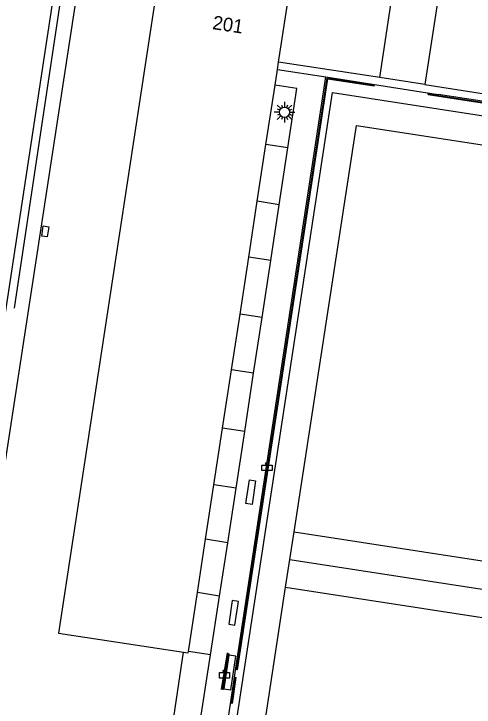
# Model space of a CAD drawing. Extents: x 125000 to 129004, y 397500 to 399008.
# Drawn here: x 126337.5 to 126371, y 398783.4 to 398833.9 of the extents above; entities that cross this region are included whole.
import ezdxf

# ---------------------------------------------------------------- set-up
doc = ezdxf.new("R2010")
doc.units = 0
for name, color, linetype in [('bs-afsc-ballenvanger', 7, 'Continuous'), ('bs-afsc-belijning', 7, 'Continuous'), ('bs-afsc-hekwerk laag', 7, 'Continuous'), ('bs-afsc-kantplanken', 7, 'Continuous'), ('bs-symb-veldverlichting', 7, 'Continuous'), ('gg-afsc-hekwerk', 7, 'Continuous'), ('gg-afsc-muur', 7, 'Continuous'), ('gg-anno-huisnummerreeks BGT', 7, 'Continuous'), ('gg-bbg-hoofdgebouw', 7, 'Continuous'), ('gg-knt-verharding', 7, 'Continuous'), ('gt-grn-groengrens', 7, 'Continuous'), ('gt-symb-afvalbak', 7, 'Continuous'), ('gt-symb-kolk center center', 7, 'Continuous')]:
    doc.layers.add(name, color=color, linetype=linetype)

# ---------------------------------------------------------------- blocks, each defined once
blk = doc.blocks.new('bs0-VELDV')
at = {"layer": 'bs-symb-veldverlichting'}
for p, q in [((-0.53, 0.53), (-0.265, 0.265)), ((-0.215, 0.52), (-0.144, 0.346)), ((0, 0.75), (0, 0.375)), ((0.215, 0.52), (0.144, 0.346)), ((0.265, 0.265), (0.53, 0.53)), ((-0.375, 0), (-0.75, 0)), ((-0.346, 0.144), (-0.52, 0.215)), ((0.346, 0.144), (0.52, 0.215)), ((0.375, 0), (0.75, 0)), ((-0.265, -0.265), (-0.53, -0.53)), ((-0.346, -0.144), (-0.52, -0.215)), ((-0.144, -0.346), (-0.215, -0.52)), ((0, -0.375), (0, -0.75)), ((0.144, -0.346), (0.215, -0.52)), ((0.265, -0.265), (0.53, -0.53)), ((0.346, -0.144), (0.52, -0.215))]:
    blk.add_line(p, q, dxfattribs=at)
blk.add_circle((0, 0), 0.375, dxfattribs=at)
blk = doc.blocks.new('gt0-ABAK')
at = {"layer": 'gt-symb-afvalbak'}
blk.add_lwpolyline([(0.375, -0.5), (-0.375, -0.5), (-0.375, -0.1), (0.375, -0.1)], close=True, dxfattribs=at)
blk.add_circle((0, 0), 0.1, dxfattribs=at)
blk = doc.blocks.new('gt0-KOLKCC')
at = {"layer": 'gt-symb-kolk center center'}
blk.add_lwpolyline([(-0.375, 0.2), (0.375, 0.2), (0.375, -0.2), (-0.375, -0.2)], close=True, dxfattribs=at)

msp = doc.modelspace()

# ---------------------------------------------------------------- linework, layer by layer
at = {"layer": 'bs-afsc-ballenvanger'}
for p, q in [((126341.926, 398834.457), (126334.442, 398785.595)), ((126399.416, 398823.223), (126368.376, 398828.036))]:
    msp.add_line(p, q, dxfattribs=at)
at = {"layer": 'bs-afsc-belijning'}
for p, q in [((126357.894, 398796.144), (126399.914, 398789.664)), ((126357.567, 398794.131), (126399.601, 398787.65)), ((126357.269, 398792.117), (126399.288, 398785.627))]:
    msp.add_line(p, q, dxfattribs=at)
msp.add_lwpolyline([(126394.771, 398756.009), (126352.769, 398762.511), (126357.269, 398792.117), (126357.567, 398794.131), (126357.894, 398796.144), (126362.425, 398825.758), (126404.43, 398819.309), (126399.914, 398789.664), (126399.601, 398787.65), (126399.288, 398785.627), (126394.771, 398756.009)], dxfattribs=at)
at = {"layer": 'bs-afsc-hekwerk laag'}
msp.add_lwpolyline([(126339.796, 398835.132), (126340.889, 398834.996), (126337.515, 398812.441)], dxfattribs=at)
at = {"layer": 'bs-afsc-kantplanken'}
for points in [[(126353.764, 398786.088), (126353.715, 398786.096), (126360.298, 398829.223), (126363.732, 398828.695)], [(126353.764, 398786.088), (126360.34, 398829.167), (126363.725, 398828.645), (126363.732, 398828.695)], [(126367.642, 398828.027), (126367.649, 398828.076), (126407.939, 398821.851), (126402.689, 398787.447)], [(126367.642, 398828.027), (126407.882, 398821.809), (126402.639, 398787.454), (126402.689, 398787.447)], [(126353.129, 398787.271), (126352.728, 398784.665), (126352.679, 398784.672), (126353.08, 398787.279), (126353.129, 398787.271)], [(126353.653, 398785.546), (126353.381, 398783.649), (126353.331, 398783.656), (126353.604, 398785.553), (126353.653, 398785.546)]]:
    msp.add_lwpolyline(points, dxfattribs=at)
at = {"layer": 'gg-afsc-hekwerk'}
for p, q in [((126356.675, 398829.842), (126360.198, 398829.304)), ((126353.628, 398786.066), (126360.198, 398829.304)), ((126360.198, 398829.304), (126368.376, 398828.036)), ((126348.788, 398780.35), (126349.848, 398787.377)), ((126352.609, 398784.657), (126353.036, 398787.327)), ((126349.614, 398759.782), (126353.547, 398785.562))]:
    msp.add_line(p, q, dxfattribs=at)
at = {"layer": 'gg-afsc-muur'}
for points in [[(126354.38, 398798.214), (126354.633, 398799.932), (126355.078, 398799.866), (126354.825, 398798.148), (126354.38, 398798.214)], [(126353.392, 398791.139), (126353.131, 398789.422), (126353.576, 398789.354), (126353.837, 398791.072), (126353.392, 398791.139)]]:
    msp.add_lwpolyline(points, dxfattribs=at)
at = {"layer": 'gg-bbg-hoofdgebouw'}
for p, q in [((126356.757, 398830.38), (126358.149, 398839.499)), ((126356.675, 398829.842), (126356.757, 398830.38)), ((126356.502, 398828.711), (126356.675, 398829.842)), ((126355.842, 398824.391), (126356.502, 398828.711)), ((126355.209, 398820.239), (126355.842, 398824.391)), ((126354.588, 398816.176), (126355.209, 398820.239)), ((126353.952, 398812.009), (126354.588, 398816.176)), ((126353.335, 398807.968), (126353.952, 398812.009)), ((126352.685, 398803.709), (126353.335, 398807.968)), ((126352.053, 398799.57), (126352.685, 398803.709)), ((126351.448, 398795.607), (126352.053, 398799.57)), ((126350.854, 398791.721), (126351.448, 398795.607)), ((126350.198, 398787.426), (126350.854, 398791.721)), ((126340.733, 398788.77), (126349.848, 398787.377)), ((126349.848, 398787.377), (126350.183, 398787.326)), ((126350.183, 398787.326), (126350.198, 398787.426))]:
    msp.add_line(p, q, dxfattribs=at)
msp.add_lwpolyline([(126366.203, 398867.667), (126365.995, 398867.699), (126365.628, 398865.307), (126361.17, 398865.992), (126361.373, 398867.316), (126355.403, 398868.233), (126355.2, 398866.909), (126351.256, 398867.514), (126348.904, 398852.204), (126348.179, 398852.322), (126345.955, 398844.083), (126349.086, 398843.608), (126340.733, 398788.77)], dxfattribs=at)
at = {"layer": 'gg-knt-verharding'}
for p, q in [((126364.121, 398829.256), (126365.51, 398838.389)), ((126368.794, 398837.893), (126367.404, 398828.742)), ((126364.121, 398829.256), (126356.757, 398830.38)), ((126367.404, 398828.742), (126364.121, 398829.256)), ((126367.404, 398828.742), (126380.11, 398826.774)), ((126356.807, 398819.995), (126357.438, 398824.147)), ((126356.188, 398815.932), (126356.807, 398819.995)), ((126355.554, 398811.764), (126356.188, 398815.932)), ((126354.939, 398807.723), (126355.554, 398811.764)), ((126354.29, 398803.464), (126354.939, 398807.723)), ((126353.66, 398799.324), (126354.29, 398803.464)), ((126353.057, 398795.362), (126353.66, 398799.324)), ((126352.465, 398791.475), (126353.057, 398795.362)), ((126351.812, 398787.18), (126352.465, 398791.475)), ((126351.812, 398787.18), (126350.198, 398787.426)), ((126350.679, 398779.977), (126351.812, 398787.18)), ((126353.547, 398785.562), (126353.628, 398786.066))]:
    msp.add_line(p, q, dxfattribs=at)
for points in [[(126288.548, 398770.563), (126329.607, 398764.322), (126340.28, 398834.496), (126234.522, 398850.574), (126223.871, 398780.394), (126264.858, 398774.164)], [(126357.438, 398824.147), (126358.096, 398828.467), (126356.502, 398828.711)], [(126396.541, 398753.582), (126350.39, 398760.72), (126360.671, 398828.173), (126406.831, 398821.035), (126396.541, 398753.582)], [(126352.772, 398784.71), (126353.287, 398784.647), (126353.659, 398787.082), (126353.149, 398787.172), (126352.772, 398784.71)]]:
    msp.add_lwpolyline(points, dxfattribs=at)
at = {"layer": 'gt-grn-groengrens'}
for p, q in [((126357.438, 398824.147), (126355.842, 398824.391)), ((126356.807, 398819.995), (126355.209, 398820.239)), ((126356.188, 398815.932), (126354.588, 398816.176)), ((126355.554, 398811.764), (126353.952, 398812.009)), ((126354.939, 398807.723), (126353.335, 398807.968)), ((126354.29, 398803.464), (126352.685, 398803.709)), ((126353.66, 398799.324), (126352.053, 398799.57)), ((126353.057, 398795.362), (126351.448, 398795.607)), ((126352.465, 398791.475), (126350.854, 398791.721))]:
    msp.add_line(p, q, dxfattribs=at)

# ---------------------------------------------------------------- block references
at = {"layer": 'bs-symb-veldverlichting'}
msp.add_blockref('bs0-VELDV', (126357.192, 398826.729), dxfattribs=at)
at = {"layer": 'gt-symb-afvalbak'}
for p in [(126355.916, 398801.12), (126352.823, 398785.992)]:
    msp.add_blockref('gt0-ABAK', p, dxfattribs=at)
at = {"layer": 'gt-symb-kolk center center', "rotation": -98.56758990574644}
msp.add_blockref('gt0-KOLKCC', (126339.777, 398818.05), dxfattribs=at)

# ---------------------------------------------------------------- texts
at = {"layer": 'gg-anno-huisnummerreeks BGT'}
msp.add_text('201', height=1, rotation=351.3, dxfattribs=at).set_placement((126351.901, 398832.797))

doc.saveas('drawing.dxf')
